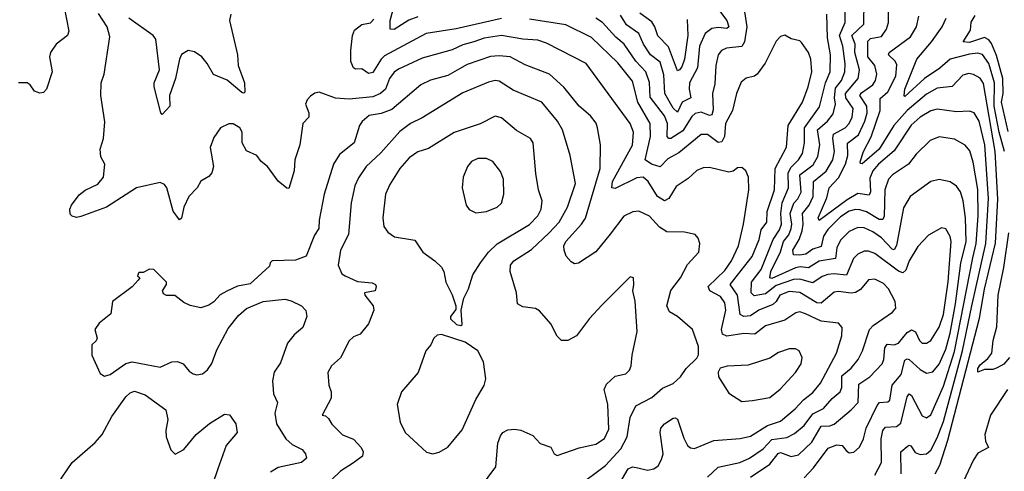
# Model space of a CAD drawing. Extents: x 1550320 to 1685906, y 509093 to 640511.
# Tile 526 of 532: x 1656860 to 1661448, y 620034 to 622139. Entities that reach past the tile are written whole.
import ezdxf

# ---------------------------------------------------------------- set-up
doc = ezdxf.new("R2010")
doc.units = 0

msp = doc.modelspace()

# ---------------------------------------------------------------- linework, layer by layer
at = {"layer": '0CON20XD'}
for points in [[(1660515, 620003.4), (1660559.2, 620050.8), (1660627.7, 620142.3), (1660667.9, 620157.9), (1660692.5, 620155), (1660710.3, 620130.3), (1660725, 620120.5), (1660746.5, 620123.5), (1660773.1, 620146.9), (1660792.4, 620185), (1660803.9, 620235), (1660855, 620341.5), (1660866, 620354), (1660905, 620357.3), (1660915, 620365.7), (1660924.8, 620435), (1660968, 620485), (1660985, 620552.3), (1660995, 620558.4), (1661005, 620555.3), (1661055, 620508.6), (1661085, 620490.8), (1661115, 620496.9), (1661145, 620533.1), (1661175, 620603.8), (1661195, 620677.8), (1661220.8, 620815), (1661245.3, 621004.7), (1661270.3, 621105), (1661267.2, 621215), (1661256, 621295), (1661243, 621337), (1661225, 621362.2), (1661195, 621383.3), (1661144.4, 621394.4), (1661105, 621384.4), (1661008.9, 621315), (1660977.9, 621262.1), (1660945, 621085.8), (1660935, 621066.8), (1660925, 621068.8), (1660875, 621121.4), (1660835, 621150.6), (1660795, 621168.4), (1660765, 621169.5), (1660725, 621150.9), (1660685, 621111.2), (1660667, 621075), (1660661.8, 621025), (1660585, 621012.8), (1660535, 620983), (1660497.2, 620987.2), (1660475, 620982.1), (1660365, 620932.9), (1660354.7, 620935), (1660360.5, 620965), (1660405, 621056.1), (1660419, 621105), (1660443.5, 621136.5), (1660455.4, 621165), (1660457.9, 621185), (1660450.1, 621235), (1660467, 621283), (1660486.4, 621303.6), (1660500.6, 621335), (1660495.6, 621415), (1660557.2, 621462.8), (1660579.3, 621500.7), (1660588.8, 621555), (1660576.9, 621625), (1660624.8, 621665), (1660650.4, 621699.6), (1660661.5, 621745), (1660657.1, 621775), (1660661.1, 621818.9), (1660690, 621855), (1660705.2, 621895), (1660706.5, 621933.5), (1660696, 622015), (1660680.1, 622065), (1660706.8, 622125), (1660705.2, 622294.8)], [(1658715, 622152.5), (1658674.1, 622135.9), (1658605, 622092.3), (1658586, 622095), (1658586.3, 622135), (1658615.6, 622245)], [(1660843.8, 620016.2), (1660875.7, 620075), (1660874.4, 620185), (1660882.6, 620225), (1660895, 620239.2), (1660945, 620242.8), (1660965, 620257.9), (1660995, 620381.2), (1661005, 620395.6), (1661015, 620386.9), (1661065, 620292.5), (1661085, 620283.3), (1661105, 620297.5), (1661165, 620431.3), (1661215, 620592.5), (1661301, 621029), (1661316.7, 621095), (1661326.1, 621225), (1661325, 621346.7), (1661303.4, 621475), (1661286.9, 621526.9), (1661265, 621554.5), (1661215, 621581.2), (1661145, 621592.1), (1661101.9, 621575), (1661037.9, 621512.1), (1661001.5, 621465), (1660927.1, 621415), (1660908.7, 621395), (1660891.5, 621345), (1660887.3, 621222.7), (1660881.8, 621208.2), (1660865, 621207.2), (1660805, 621242.5), (1660775, 621252.5), (1660754.4, 621254.4), (1660725, 621245.9), (1660685, 621220.6), (1660625, 621161.4), (1660605, 621129.1), (1660595, 621081.9), (1660555, 621070), (1660523.8, 621046.2), (1660495, 621040.7), (1660465, 621042.1), (1660463.2, 621065), (1660491.7, 621115), (1660505.7, 621154.3), (1660510.9, 621185), (1660507.4, 621235), (1660538.6, 621275), (1660557.2, 621315), (1660558.9, 621385), (1660617.6, 621432.4), (1660648.4, 621485), (1660655.9, 621525), (1660648.5, 621585), (1660652.4, 621605), (1660706.8, 621635), (1660725.2, 621655), (1660739.7, 621685), (1660743, 621725), (1660710, 621775), (1660707.7, 621795), (1660767, 621865), (1660773.3, 621905), (1660751.2, 621985), (1660752.8, 622025), (1660737.9, 622065), (1660793, 622117), (1660794.8, 622225.2)], [(1657067.6, 622197.6), (1657090, 622085), (1657082.5, 622065), (1657030, 622025), (1657003.3, 621985), (1656998.8, 621965), (1657012.5, 621895), (1656985.8, 621814.2), (1656970.7, 621799.3), (1656955, 621796.2), (1656930, 621805), (1656908.8, 621835), (1656895, 621844), (1656855, 621843.8)], [(1660231.1, 622215), (1660247.5, 622105), (1660237.4, 622035), (1660225, 622013.4), (1660153.5, 622006.5), (1660130.5, 621995), (1660114.7, 621975), (1660103.4, 621925), (1660099.7, 621839.7), (1660088.9, 621795), (1660092.1, 621717.9), (1660085.2, 621694.8), (1660075, 621691.4), (1660035, 621708.4), (1660008, 621702), (1659992.2, 621687.8), (1659949.7, 621620.3), (1659894.7, 621584.7), (1659884.3, 621584.3), (1659877.1, 621595), (1659878, 621655), (1659865, 621690.4), (1659798.3, 621778.3), (1659795.5, 621845.5), (1659777.4, 621895), (1659731.7, 621945), (1659676.8, 622025), (1659637.8, 622057.8), (1659576, 622125), (1659545, 622145.3)], [(1660102.8, 622205), (1660155.5, 622135), (1660164.7, 622105.3), (1660155, 622098.1), (1660115, 622101.7), (1660085, 622097.3), (1660053.5, 622075), (1660027.9, 622015), (1660018.9, 621915), (1659981.3, 621845), (1659978.8, 621815), (1659987.1, 621775), (1659946.5, 621753.5), (1659925, 621707.3), (1659905, 621726.9), (1659865.5, 621795), (1659862, 621882), (1659845, 621940.4), (1659800, 621975), (1659767.4, 622025), (1659745, 622074.6), (1659686.8, 622115), (1659660.1, 622160.1)], [(1657254.1, 621624.1), (1657257.3, 621662.7), (1657238.8, 621785), (1657240, 621845), (1657253.3, 621885), (1657281.2, 622058.8), (1657268.2, 622105), (1657228.2, 622168.2)], [(1657542.4, 621717.6), (1657525, 621696.7), (1657518.8, 621705), (1657486.5, 621825), (1657487.5, 621845), (1657512, 621905), (1657495, 622047.5), (1657482.2, 622065), (1657369.7, 622145)], [(1657843.5, 622165), (1657838.1, 622135), (1657875.3, 621975), (1657878, 621925), (1657908, 621845), (1657908.7, 621801.3), (1657905, 621796.2), (1657895, 621798.6), (1657826.8, 621856.8), (1657762.9, 621882.9), (1657734.5, 621935), (1657708.5, 621965), (1657675, 621988.2), (1657645, 621995.5), (1657615, 621976.7), (1657605, 621954.3), (1657586.2, 621865), (1657557.9, 621785), (1657559.2, 621735), (1657542.4, 621717.6)], [(1659105, 622144.8), (1658893.3, 622096.7), (1658754.4, 622075), (1658560.3, 621969.7), (1658544.8, 621955.2), (1658505, 621892.9), (1658485, 621888.5), (1658455, 621910), (1658425, 621908.1), (1658415, 621914.2), (1658403.9, 621943.9), (1658402.7, 621995), (1658410.3, 622065), (1658420.7, 622089.3), (1658455, 622115.5), (1658495, 622123.5), (1658509.7, 622140.3)], [(1660065, 620006.2), (1660115, 620052.8), (1660215, 620075.2), (1660261.2, 620095), (1660325, 620139), (1660365, 620182.2), (1660435, 620191.3), (1660470.4, 620209.6), (1660515, 620246.8), (1660555, 620301.9), (1660605, 620327.3), (1660645, 620373.4), (1660683.2, 620405), (1660691.1, 620425), (1660690.8, 620479.2), (1660734, 620515), (1660767.5, 620555), (1660787.5, 620595), (1660820, 620695), (1660837.2, 620712.8), (1660927.1, 620775), (1660943.1, 620795), (1660940, 620825), (1660907.9, 620885), (1660885, 620908.5), (1660845, 620929.6), (1660815, 620925.6), (1660778, 620882), (1660755, 620866.7), (1660735, 620864.1), (1660675, 620872.7), (1660655, 620869.2), (1660595, 620817.6), (1660575, 620819.6), (1660495, 620867.2), (1660445, 620871.7), (1660402.4, 620855), (1660384.8, 620825), (1660369.1, 620810.9), (1660304.6, 620785.4), (1660265, 620758.7), (1660235, 620755.7), (1660217.3, 620765), (1660205, 620854.5), (1660170.2, 620905), (1660273.4, 621035), (1660306.4, 621115), (1660315, 621158.9), (1660342, 621195), (1660343.1, 621245), (1660376.7, 621345), (1660380.8, 621445), (1660433.3, 621545), (1660440.3, 621645), (1660508.2, 621755), (1660534.7, 621825), (1660550.7, 621895), (1660546.9, 621955), (1660535.3, 621985.3), (1660502.3, 622032.3), (1660495, 622040), (1660455, 622049.4), (1660425, 622065.8), (1660405, 622060), (1660385, 622038), (1660334.1, 621935.9), (1660296, 621884), (1660284.5, 621875.5), (1660245, 621865.6), (1660222.4, 621847.6), (1660200.4, 621795), (1660181.3, 621715), (1660148.3, 621655), (1660143.5, 621595), (1660131, 621569), (1660115, 621566.4), (1660065, 621603.1), (1660035, 621602.9), (1659932.1, 621517.9), (1659880.1, 621489.9), (1659845, 621452.7), (1659803.5, 621465), (1659774.6, 621485), (1659799.4, 621595), (1659797.4, 621655), (1659740.6, 621755), (1659715, 621852.5), (1659647.3, 621937.3), (1659525.1, 622055.1), (1659405.3, 622115.3), (1659235, 622140.5)], [(1659969.9, 622140.1), (1659973.8, 622065), (1659958.2, 621955), (1659945, 621919.5), (1659935, 621904.3), (1659925, 621900.8), (1659882.8, 622012.8), (1659833, 622063), (1659819.8, 622105), (1659805, 622129.3), (1659749.2, 622169.2)], [(1660265, 620006.5), (1660355, 620067.5), (1660393.6, 620116.4), (1660405, 620121.7), (1660455, 620103.3), (1660489, 620111), (1660550.6, 620169.4), (1660595, 620244.7), (1660635, 620246), (1660655, 620253.9), (1660735, 620320), (1660766.4, 620355), (1660769.7, 620440.3), (1660821.2, 620475), (1660878.9, 620535), (1660887.2, 620555), (1660890.7, 620609.3), (1660902.7, 620627.3), (1660935, 620623.1), (1660955, 620630.6), (1660995, 620681.6), (1661015, 620693.1), (1661033.9, 620683.9), (1661052.9, 620642.9), (1661065, 620631.2), (1661085, 620631.5), (1661105, 620643.8), (1661145, 620705.4), (1661164.5, 620765), (1661186.5, 620916.5), (1661200.6, 621105), (1661195, 621128), (1661175, 621163.8), (1661155, 621168), (1661095, 621134.2), (1661045, 621081.1), (1661005, 621014.4), (1660988.7, 620971.3), (1660975, 620958.6), (1660955, 620966), (1660845, 621048.6), (1660815, 621059.7), (1660795, 621059.4), (1660765, 621045.4), (1660745.3, 621025), (1660712.1, 620947.9), (1660655, 620954.4), (1660625, 620951.3), (1660598.5, 620941.5), (1660555, 620913.1), (1660495, 620929.3), (1660465, 620928), (1660385, 620899.7), (1660335, 620860.6), (1660281.9, 620851.9), (1660268.9, 620865), (1660269.8, 620915), (1660315.4, 620975), (1660371.5, 621115), (1660400.3, 621159.7), (1660409.3, 621185), (1660406, 621235), (1660412.5, 621285), (1660442.8, 621355), (1660441.4, 621425), (1660455, 621451.4), (1660488.4, 621485), (1660507.7, 621515), (1660517.5, 621565), (1660516.7, 621635), (1660587.3, 621732.7), (1660615.4, 621845), (1660635.9, 621895), (1660638.5, 621975), (1660624.6, 622054.6), (1660621.4, 622165)], [(1660967.1, 620022.9), (1660965.6, 620124.4), (1660995, 620150.3), (1661005, 620155.4), (1661012.1, 620152.1), (1661032.3, 620122.3), (1661055, 620112.9), (1661085, 620116.2), (1661105, 620132.9), (1661135, 620189.6), (1661164.2, 620265.8), (1661253, 620595), (1661295.9, 620805.9), (1661361.1, 621095), (1661374.6, 621304.6), (1661357.1, 621555), (1661330, 621665), (1661307.5, 621705), (1661285, 621712.3), (1661225, 621709.3), (1661135, 621721.4), (1661105, 621714.2), (1661055, 621683.8), (1661013.5, 621646.5), (1660935, 621527.5), (1660862.2, 621465), (1660836, 621435), (1660820.5, 621399.5), (1660824.3, 621335.7), (1660818.6, 621321.4), (1660765, 621329.4), (1660715, 621299.7), (1660585, 621203.5), (1660580.9, 621215), (1660621.1, 621308.9), (1660631.7, 621355), (1660675, 621401.8), (1660707.6, 621465), (1660718.9, 621505), (1660717.4, 621562.6), (1660767.7, 621602.3), (1660798.3, 621665), (1660808.2, 621705), (1660807.5, 621735), (1660774.3, 621785), (1660782, 621798), (1660835.7, 621835), (1660848.1, 621855), (1660853.6, 621885), (1660844.4, 621925), (1660812.4, 621965), (1660811.3, 622038.7), (1660825, 622051.6), (1660875, 622060.9), (1660899.6, 622095), (1660908, 622125), (1660908, 622175)], [(1661125, 620022.5), (1661148, 620062), (1661185, 620178.8), (1661332.4, 620747.6), (1661355, 620883.3), (1661406.6, 621096.5), (1661417.9, 621302.1), (1661405.9, 621525), (1661351.2, 621841.2), (1661335, 621865.4), (1661305, 621883.1), (1661282.1, 621887.9), (1661255, 621880.4), (1661205, 621827.1), (1661135, 621820.2), (1661085, 621791.9), (1660995, 621716.2), (1660932.9, 621645), (1660865, 621534.5), (1660785, 621466.7), (1660778.3, 621468.3), (1660776.8, 621476.8), (1660792.3, 621525), (1660828, 621592), (1660869.4, 621715), (1660868.8, 621771.2), (1660905, 621803.1), (1660942.2, 621875), (1660947.6, 621927.6), (1660938.8, 621945), (1660908.2, 621975), (1660911.3, 621985), (1661010.9, 622059.1), (1661038.7, 622105), (1661049.3, 622155)], [(1661449.2, 621525), (1661424, 621615), (1661401.1, 621735), (1661401.6, 621845), (1661375, 621934.7), (1661346.1, 621976.1), (1661325, 621982.2), (1661285, 621978.2), (1661195, 621955.1), (1661147.9, 621912.1), (1661075.8, 621864.2), (1660985, 621780), (1660981.1, 621785), (1660984.2, 621815), (1661039.6, 621955), (1661108.6, 622035), (1661157.6, 622105), (1661177.2, 622145)], [(1661465, 621617.5), (1661434.9, 621754.9), (1661442.5, 621795), (1661441.2, 621865), (1661411.5, 621971.5), (1661387.6, 622027.6), (1661375, 622045.2), (1661355, 622055.5), (1661285, 622032.7), (1661256, 622035), (1661289.5, 622090.5), (1661293.3, 622126.7), (1661312.1, 622157.9)], [(1659641.8, 619955), (1659695, 620045.4), (1659715, 620055.4), (1659740.3, 620050.3), (1659785, 620039.1), (1659815, 620045.6), (1659835, 620060), (1659851.2, 620088.8), (1659857.7, 620115), (1659843.9, 620215), (1659847.5, 620235), (1659864.6, 620255), (1659905, 620281.4), (1659915, 620284), (1659925, 620277.5), (1659955, 620188), (1659972.5, 620155), (1659985, 620143.5), (1660005, 620140.5), (1660095, 620177.5), (1660217, 620187), (1660265, 620197.9), (1660345, 620248), (1660405, 620267.4), (1660473.9, 620325), (1660512.8, 620367.2), (1660555, 620400.8), (1660591.7, 620445), (1660665.3, 620585), (1660691.2, 620665), (1660691.8, 620705), (1660675.7, 620725), (1660595, 620734.3), (1660521.5, 620768.5), (1660495, 620776.7), (1660476.7, 620773.3), (1660425, 620738.7), (1660335, 620711.9), (1660285, 620673.3), (1660235, 620676.2), (1660155, 620664), (1660135, 620672.9), (1660130.8, 620695), (1660149.8, 620785), (1660145, 620818.6), (1660125, 620848), (1660075.9, 620875), (1660067.5, 620895), (1660145, 620969.7), (1660176, 621015), (1660208.9, 621085), (1660232.6, 621185), (1660257.9, 621345), (1660255.6, 621405), (1660244, 621435), (1660225, 621450), (1660205, 621447.5), (1660185, 621432.9), (1660165, 621428.5), (1660075, 621449.1), (1660045, 621448.8), (1660015, 621436.2), (1659975, 621398.8), (1659919.4, 621360.6), (1659885.2, 621304.8), (1659865, 621294.7), (1659831.6, 621315), (1659788.1, 621385), (1659765, 621404.7), (1659735, 621401.9), (1659635, 621351.8), (1659620, 621355), (1659622.9, 621385), (1659715, 621554.4), (1659719.7, 621615), (1659703.9, 621655), (1659500, 621935), (1659315, 622029.1), (1659275, 622043.6), (1659205, 622047.5), (1659105, 622065.2), (1659025, 622052), (1658976.5, 622035), (1658925, 622021), (1658875, 621997.8), (1658735, 621959.2), (1658625, 621908.6), (1658605, 621893.9), (1658583.8, 621865), (1658565.1, 621814.9), (1658541.5, 621795), (1658505, 621778.7), (1658395, 621768.6), (1658332.3, 621772.3), (1658255, 621800.8), (1658235, 621796), (1658215, 621782), (1658199.2, 621765), (1658191.9, 621745), (1658207.1, 621705), (1658207.5, 621685), (1658179.2, 621655), (1658165.6, 621555), (1658141.9, 621485), (1658139.2, 621435), (1658115, 621352.5), (1658105, 621353.8), (1658065, 621386.2), (1658015.6, 621455), (1657985, 621477.5), (1657966, 621506), (1657916.9, 621526.9), (1657897.5, 621565), (1657896.5, 621615), (1657885.7, 621635), (1657855, 621654), (1657835, 621653.8), (1657796.7, 621635), (1657765, 621590), (1657747.7, 621542.3), (1657762.9, 621455), (1657755.6, 621424.4), (1657741.7, 621408.3), (1657705, 621385.8), (1657687.1, 621355), (1657648.5, 621315), (1657625.6, 621265), (1657615, 621213.3), (1657605, 621206), (1657575.8, 621245.8), (1657545.6, 621355.6), (1657535, 621371.2), (1657515, 621380), (1657405, 621355.7), (1657265, 621265.6), (1657145, 621221.2), (1657125, 621216.7), (1657105, 621222.5), (1657095, 621232.5), (1657094.2, 621255), (1657102.5, 621275), (1657138, 621322), (1657165, 621344.3), (1657225, 621372.5), (1657250.8, 621405), (1657257.8, 621465), (1657239, 621499), (1657235.2, 621534.8), (1657250.8, 621585), (1657254.1, 621624.1)], [(1659460.6, 619965), (1659589.6, 620060.4), (1659661.2, 620138.8), (1659690.5, 620195), (1659705.3, 620285), (1659731.2, 620338.8), (1659805, 620377.9), (1659855, 620421.8), (1659905, 620443.8), (1659939.5, 620475), (1659965, 620512.9), (1660015, 620561.2), (1660023, 620577), (1660022.9, 620615), (1659995.4, 620695.4), (1659925.6, 620755), (1659887.8, 620777.7), (1659875.9, 620805), (1659893.7, 620876.3), (1659939.6, 620935), (1659972.4, 620997.6), (1660024, 621055), (1660030, 621095), (1660021.2, 621121.2), (1660007, 621137), (1659957.9, 621147.9), (1659875, 621149.6), (1659841.9, 621171.9), (1659795, 621223.8), (1659745, 621246.9), (1659717, 621243), (1659675, 621222.5), (1659610.7, 621139.3), (1659545, 621057.3), (1659463.9, 621003.9), (1659445, 621000.8), (1659429.8, 621009.8), (1659405.9, 621035.9), (1659396.7, 621065), (1659396, 621085), (1659404.7, 621105), (1659477.8, 621185), (1659496.3, 621213.7), (1659564.7, 621445), (1659566.1, 621555), (1659553.2, 621635), (1659546.7, 621656.7), (1659520.6, 621690.6), (1659467.8, 621735), (1659395, 621823.5), (1659328.6, 621885), (1659215, 621927.5), (1659144.8, 621964.8), (1659095, 621970.7), (1659053.6, 621966.4), (1658945, 621929.7), (1658909.8, 621910.2), (1658855, 621878.4), (1658775, 621856.1), (1658730, 621835), (1658595, 621719.4), (1658545, 621700.8), (1658487.9, 621692.1), (1658455.4, 621664.6), (1658443.3, 621645), (1658418.5, 621565), (1658350.1, 621509.9), (1658322.3, 621465), (1658278.4, 621325), (1658255.3, 621204.7), (1658253.6, 621165), (1658234.2, 621135), (1658195, 621036.9), (1658145, 621017.5), (1658037.5, 621015), (1658027.5, 621005), (1658025, 620990), (1657935, 620907.5), (1657875, 620896.7), (1657825, 620873.3), (1657795, 620856.7), (1657765, 620823.3)], [(1658967.1, 619905), (1659079.4, 620055), (1659088.1, 620165), (1659100.7, 620199.3), (1659111.2, 620215), (1659135, 620227.5), (1659165, 620230.8), (1659195, 620225.7), (1659251.7, 620201.7), (1659285, 620164), (1659335, 620146.7), (1659350, 620115), (1659365, 620108), (1659466.4, 620143.6), (1659545, 620161.1), (1659585, 620187.5), (1659605, 620230), (1659600.9, 620345), (1659591.9, 620385), (1659583.1, 620415), (1659595, 620440), (1659635, 620477.1), (1659685, 620488.8), (1659702, 620505), (1659710, 620525), (1659713.3, 620575), (1659737.5, 620685), (1659727.5, 620827.5), (1659716.7, 620875), (1659722.5, 620905), (1659720, 620935), (1659705, 620940), (1659572, 620808), (1659515, 620746), (1659454.3, 620665.7), (1659415, 620643.8), (1659385, 620644), (1659364.6, 620664.6), (1659335, 620722), (1659282.4, 620782.4), (1659263.1, 620793.1), (1659205, 620800), (1659180, 620815), (1659175.3, 620865), (1659145.4, 620965), (1659147.9, 620995), (1659162.2, 621015), (1659245, 621068.2), (1659326.6, 621145), (1659373.2, 621195), (1659413.1, 621265), (1659450, 621375), (1659425.4, 621505), (1659390, 621625), (1659366.2, 621665), (1659293.6, 621755), (1659160.1, 621810.1), (1659095, 621852.7), (1659075, 621855.4), (1659045, 621847.3), (1658925, 621798.2), (1658735, 621681.5), (1658681.1, 621655), (1658632.2, 621617.8), (1658542.3, 621517.7), (1658474.6, 621455), (1658438.3, 621401.8), (1658422.5, 621365), (1658405.4, 621285), (1658391.8, 621138.2), (1658354.4, 621065), (1658344.4, 620995), (1658362, 620955), (1658376.7, 620945), (1658435, 620918.6), (1658503.1, 620913.1), (1658518, 620905), (1658522, 620895), (1658516, 620875), (1658467.5, 620865), (1658469.2, 620855), (1658506.7, 620805), (1658510, 620785), (1658485, 620720.8), (1658446.2, 620673.8), (1658415, 620660.6), (1658395, 620642.5), (1658355, 620563.3), (1658313.3, 620525), (1658296.2, 620495), (1658301.2, 620435), (1658312, 620405), (1658311.2, 620375), (1658270, 620295), (1658285, 620292.5), (1658299.7, 620279.7), (1658315, 620253.8), (1658365, 620203.5), (1658415, 620183.3), (1658451.4, 620145), (1658461.4, 620125), (1658457.1, 620105), (1658416.1, 620073.9), (1658355.4, 620034.6), (1658314.3, 619995.7)], [(1658915, 620713.8), (1658922.5, 620717.5), (1658917.5, 620785), (1658929.5, 620840.5), (1658950.8, 620885), (1658970.9, 620949.1), (1659006.7, 621005), (1659045.4, 621055), (1659085.6, 621094.4), (1659235, 621184.7), (1659273.9, 621225), (1659290, 621255), (1659294.6, 621295), (1659278.2, 621345), (1659265, 621422.5), (1659253.3, 621565), (1659240, 621585), (1659175, 621622.2), (1659105, 621681.1), (1659075, 621688.6), (1659006.5, 621653.5), (1658885, 621613.5), (1658765, 621537.9), (1658715, 621522.2), (1658675, 621495.6), (1658631.8, 621445), (1658585, 621370.8), (1658564.7, 621325.3), (1658551.8, 621215), (1658556.7, 621175), (1658575, 621149.2), (1658607.4, 621127.4), (1658701.3, 621111.3), (1658739.4, 621055), (1658795, 621015.6), (1658825.5, 620985.5), (1658836, 620965), (1658846.2, 620915), (1658875.9, 620855.9), (1658892.5, 620805), (1658891.7, 620788.3), (1658867.5, 620755), (1658867.5, 620745), (1658895, 620718.8), (1658915, 620713.8)], [(1658985, 621239.2), (1659035, 621244.3), (1659085, 621264.4), (1659105.9, 621284.1), (1659115.5, 621325), (1659113.8, 621395), (1659101.2, 621431.2), (1659065, 621478.5), (1659035, 621492.1), (1658995, 621492.4), (1658965, 621477.3), (1658946.2, 621455), (1658927.1, 621405), (1658921.4, 621355), (1658940, 621275), (1658955, 621253.8), (1658985, 621239.2)], [(1661472.1, 620565), (1661445, 620533.8), (1661415, 620515.7), (1661395, 620509.2), (1661355, 620508.6), (1661325, 620496.7), (1661325, 620513.3), (1661335, 620530), (1661370.7, 620559.3), (1661390, 620585), (1661395.7, 620644.3), (1661413.1, 620706.9), (1661419.1, 620855), (1661445.5, 620984.5), (1661468.9, 621145)], [(1657765, 620823.3), (1657741.7, 620808.3), (1657705, 620796.2), (1657655, 620806.7), (1657625, 620821.2), (1657583.9, 620853.9), (1657544.1, 620854.1), (1657530.5, 620860.5), (1657526.2, 620875), (1657544.2, 620905), (1657544.2, 620915), (1657485, 620973.8), (1657465, 620976.2), (1657435, 620960), (1657415, 620960), (1657410, 620945), (1657420, 620935), (1657412.5, 620925), (1657385, 620893.3), (1657293.3, 620825), (1657285, 620767.5), (1657230, 620725), (1657210, 620695), (1657221.2, 620655), (1657217.3, 620642.7), (1657196.7, 620623.3), (1657196.7, 620575), (1657235, 620490), (1657255, 620477.5), (1657282.5, 620485), (1657355, 620535.8), (1657385, 620544.2), (1657515, 620520), (1657570, 620545), (1657596.1, 620546.1), (1657622.5, 620535), (1657650, 620500), (1657668.3, 620488.3), (1657685, 620483.3), (1657711.7, 620488.3), (1657735, 620506.2), (1657755, 620536.2), (1657779.3, 620600.7), (1657831.2, 620698.8), (1657880.2, 620759.8), (1657917.8, 620792.2), (1657995, 620825.8), (1658095.6, 620835.6), (1658125, 620828.6), (1658173.8, 620805), (1658193, 620783), (1658198.6, 620755), (1658178.9, 620705), (1658139.5, 620670.5), (1658108.1, 620631.9), (1658075, 620539.2), (1658045.9, 620495.9), (1658038.5, 620455), (1658042.5, 620395), (1658061.8, 620355), (1658049.2, 620305), (1658057.6, 620255), (1658100.4, 620185), (1658129.6, 620159.6), (1658175.8, 620135), (1658192.5, 620115), (1658196, 620095), (1658173.8, 620075), (1658065, 620052.5), (1658029.3, 620030.7)], [(1658785, 620116), (1658815, 620123.8), (1658855, 620146), (1658922.7, 620227.3), (1658985, 620368.8), (1659025, 620433.3), (1659032.5, 620465), (1659020.8, 620545), (1658994.2, 620595), (1658935.4, 620635.4), (1658825, 620671.4), (1658805, 620668.8), (1658790, 620655), (1658776.1, 620623.9), (1658753.3, 620595), (1658716.2, 620495), (1658640, 620405), (1658619.2, 620345), (1658633.3, 620263.3), (1658656, 620215), (1658755, 620123.3), (1658785, 620116)], [(1660225, 620359.2), (1660275, 620364.2), (1660355, 620377.5), (1660403, 620417), (1660474.4, 620495), (1660501.9, 620535), (1660505.6, 620565), (1660492, 620595), (1660475, 620605.5), (1660445, 620605.5), (1660395, 620587.1), (1660355, 620560.8), (1660255, 620528), (1660156.1, 620523.9), (1660123.3, 620515), (1660113.9, 620496.1), (1660116.2, 620475), (1660165, 620398.8), (1660225, 620359.2)], [(1657035, 619971.9), (1657105.3, 620075), (1657211.6, 620168.4), (1657244.2, 620205), (1657290.2, 620289.8), (1657355, 620380.4), (1657375, 620399.2), (1657395, 620406.9), (1657445, 620390), (1657541.1, 620321.1), (1657551.1, 620275), (1657541.2, 620225), (1657542.4, 620195), (1657565, 620134.4), (1657585, 620114), (1657625, 620135.6), (1657682.2, 620205), (1657745, 620256.2), (1657815, 620300.8), (1657837.7, 620297.7), (1657868, 620255), (1657874, 620215), (1657822.9, 620155), (1657784.2, 620045.7), (1657735.3, 619904.7)], [(1661462.4, 620415), (1661383.3, 620295), (1661357.5, 620205), (1661360.4, 620175), (1661374.2, 620145), (1661325, 620119.1), (1661305, 620087.8), (1661256.8, 619985)]]:
    msp.add_lwpolyline(points, dxfattribs=at)

doc.saveas('drawing.dxf')
